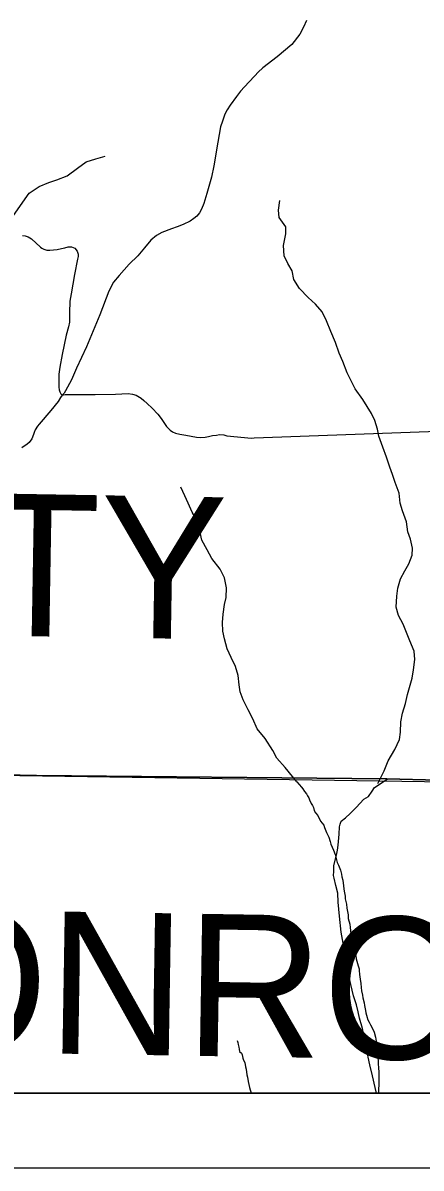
# Model space of a CAD drawing. Extents: x 0 to 34, y 0 to 22.
# Drawn here: x 26.315 to 26.845, y 14 to 15.526 of the extents above; entities that cross this region are included whole.
import ezdxf

# ---------------------------------------------------------------- set-up
doc = ezdxf.new("R2010")
doc.units = 0
for name, color, linetype in [('GM_X_Corporation', 7, 'Continuous'), ('GM_X_County', 7, 'Continuous'), ('GM_X_County_Text', 7, 'Continuous'), ('GM_X_Minor_River', 7, 'Continuous'), ('GM_X_Township_Road', 7, 'Continuous'), ('SH_Data', 7, 'Continuous')]:
    doc.layers.add(name, color=color, linetype=linetype)

msp = doc.modelspace()

# ---------------------------------------------------------------- linework, layer by layer
at = {"layer": 'GM_X_Corporation'}
msp.add_lwpolyline([(23.5167, 20.3276), (23.5167, 14.5642), (23.7464, 14.562), (24.4108, 14.5557), (24.414, 14.5556), (24.9788, 14.5503), (25.0494, 14.5496), (25.56, 14.5392), (26.009, 14.53), (26.3333, 14.5233), (26.7998, 14.5186), (27.0057, 14.5136), (27.0124, 14.988), (27.0234, 16.6611), (27.0349, 17.5522)], dxfattribs=at)
msp.add_lwpolyline([(23.5167, 20.3276), (23.5167, 14.5642), (23.7464, 14.562), (24.4108, 14.5557), (24.414, 14.5556), (24.9788, 14.5503), (25.0494, 14.5496), (25.56, 14.5392), (26.009, 14.53), (26.3333, 14.5233), (26.7998, 14.5186), (27.0057, 14.5136), (27.0124, 14.988), (27.0234, 16.6611), (27.0349, 17.5522)], dxfattribs=at)
for points in [[(23.5167, 14.5642), (23.5167, 14.1), (30.3167, 14.1), (30.3167, 14.4639), (30.3098, 14.464), (29.2367, 14.4822), (29.1713, 14.4832), (28.7853, 14.4893), (28.4032, 14.497), (27.8031, 14.5091), (27.2999, 14.5107), (27.0057, 14.5136), (26.7998, 14.5186), (26.3333, 14.5233), (26.009, 14.53), (25.56, 14.5392), (25.0494, 14.5496), (24.9788, 14.5503), (24.414, 14.5556), (24.4108, 14.5557), (23.7464, 14.562)], [(23.5167, 14.5642), (23.5167, 14.1), (27.795, 14.1), (27.8031, 14.5091), (27.2999, 14.5107), (27.0057, 14.5136), (26.7998, 14.5186), (26.3333, 14.5233), (26.009, 14.53), (25.56, 14.5392), (25.0494, 14.5496), (24.9788, 14.5503), (24.414, 14.5556), (24.4108, 14.5557), (23.7464, 14.562)]]:
    msp.add_lwpolyline(points, close=True, dxfattribs=at)
at = {"layer": 'GM_X_County'}
msp.add_line((23.5167, 14.5642), (30.3167, 14.4639), dxfattribs=at)
at = {"layer": 'GM_X_Minor_River'}
for points in [[(26.3237, 15.2992), (26.3372, 15.3079), (26.35, 15.3134), (26.3606, 15.3169), (26.3745, 15.3224), (26.388, 15.3324), (26.3996, 15.3409), (26.4124, 15.3449), (26.4249, 15.3484)], [(26.3028, 15.2695), (26.3237, 15.2992)], [(26.7793, 15.0056), (26.7677, 15.0241), (26.7574, 15.0384), (26.7527, 15.0482), (26.7469, 15.0599), (26.741, 15.075), (26.7363, 15.0859), (26.7313, 15.1002), (26.725, 15.1149), (26.7192, 15.1289), (26.7134, 15.1409), (26.7049, 15.1515), (26.695, 15.16), (26.6835, 15.172), (26.6758, 15.1841), (26.6737, 15.1958), (26.6679, 15.2056), (26.6629, 15.2157), (26.6623, 15.2294), (26.6652, 15.245), (26.6651, 15.2544), (26.6566, 15.2668), (26.6553, 15.2767), (26.6574, 15.2896)], [(26.7878, 14.5123), (26.7961, 14.5293), (26.8016, 14.5427), (26.8102, 14.558), (26.8165, 14.5713), (26.8179, 14.5808), (26.8185, 14.5949), (26.8206, 14.6063), (26.8246, 14.6192), (26.8272, 14.631), (26.8297, 14.6405), (26.8333, 14.6531), (26.8351, 14.6641), (26.8369, 14.6778), (26.836, 14.6888), (26.8302, 14.7028), (26.8216, 14.7247), (26.8154, 14.7364), (26.8123, 14.7474), (26.8129, 14.7622), (26.8143, 14.7728), (26.8179, 14.7854), (26.8235, 14.7957), (26.8291, 14.8052), (26.8335, 14.8167), (26.8337, 14.8261), (26.8313, 14.8383), (26.8278, 14.8481), (26.8258, 14.8614), (26.8207, 14.8757), (26.8176, 14.8859), (26.8159, 14.8996), (26.8109, 14.9136), (26.807, 14.9242), (26.8035, 14.934), (26.7992, 14.9476), (26.7945, 14.9605), (26.789, 14.9752), (26.7874, 14.9847), (26.7835, 14.9964), (26.7793, 15.0056)], [(26.6797, 14.5149), (26.6645, 14.5337), (26.6534, 14.5464), (26.648, 14.5566), (26.6376, 14.5725), (26.6273, 14.5853), (26.6214, 14.5985), (26.6153, 14.6109), (26.6087, 14.6238), (26.6044, 14.6347), (26.6032, 14.6442), (26.6019, 14.6563), (26.5984, 14.6685), (26.5926, 14.6805), (26.5872, 14.6919), (26.5836, 14.7051), (26.5816, 14.7157), (26.5811, 14.7271), (26.5818, 14.7381), (26.5835, 14.751), (26.5857, 14.7606), (26.5863, 14.7731), (26.5835, 14.7867), (26.5777, 14.798), (26.567, 14.8123), (26.5608, 14.8241), (26.5535, 14.8369), (26.5511, 14.8471), (26.5487, 14.8604), (26.5406, 14.8743), (26.5355, 14.886), (26.5309, 14.8959), (26.5255, 14.9072)], [(26.6797, 14.5149), (26.6862, 14.5077), (26.688, 14.5054), (26.6903, 14.502), (26.6926, 14.4989), (26.6941, 14.4962), (26.6959, 14.4932), (26.6967, 14.4909), (26.6989, 14.486), (26.7008, 14.4833), (26.7019, 14.4806), (26.703, 14.4764), (26.7049, 14.4734), (26.7079, 14.4699), (26.7113, 14.4623), (26.7158, 14.457), (26.7166, 14.4539), (26.7192, 14.4471), (26.7225, 14.441), (26.7244, 14.4353), (26.7251, 14.4318), (26.7285, 14.4238), (26.7307, 14.4181), (26.7319, 14.4143), (26.7337, 14.4071), (26.7352, 14.4037), (26.7378, 14.3972), (26.7393, 14.3919), (26.7397, 14.3881), (26.7411, 14.3839), (26.7422, 14.3763), (26.7426, 14.3721), (26.7429, 14.3691), (26.744, 14.3622), (26.7444, 14.3588), (26.7459, 14.3516), (26.7466, 14.3466), (26.7481, 14.3375), (26.7484, 14.3326), (26.7503, 14.325), (26.751, 14.3208), (26.752, 14.3079), (26.7535, 14.3025), (26.755, 14.2964), (26.7554, 14.2923), (26.7572, 14.2858), (26.7583, 14.2831), (26.7587, 14.279), (26.7613, 14.2694), (26.7628, 14.2656), (26.7628, 14.2634), (26.7631, 14.258), (26.7638, 14.255), (26.7642, 14.2516), (26.7649, 14.2462), (26.7656, 14.2405), (26.766, 14.2364), (26.7675, 14.2303), (26.7678, 14.2269), (26.7693, 14.2204), (26.77, 14.2166), (26.7711, 14.2101), (26.7719, 14.2071), (26.7734, 14.2006), (26.7741, 14.1983), (26.776, 14.1945), (26.7778, 14.1911), (26.7797, 14.188), (26.7827, 14.1812), (26.7846, 14.1747), (26.7857, 14.1664), (26.7864, 14.1614), (26.7871, 14.1557), (26.7875, 14.1531), (26.7878, 14.1462), (26.7882, 14.1439), (26.7881, 14.1375), (26.7885, 14.1348), (26.7888, 14.1265), (26.7892, 14.1215), (26.7891, 14.1109), (26.7887, 14.1052), (26.7886, 14.1014), (26.7888, 14.1)], [(26.6005, 14.1699), (26.6012, 14.1672), (26.602, 14.1649), (26.6027, 14.1611), (26.6031, 14.1585), (26.6038, 14.1554), (26.6061, 14.1531), (26.6072, 14.1508), (26.6079, 14.1463), (26.6091, 14.144), (26.6109, 14.1406), (26.6116, 14.1349), (26.6124, 14.1318), (26.6135, 14.1242), (26.6142, 14.1212), (26.6153, 14.1155), (26.6168, 14.1075), (26.6179, 14.1044), (26.619, 14.1003), (26.6191, 14.1)]]:
    msp.add_lwpolyline(points, dxfattribs=at)
at = {"layer": 'GM_X_Township_Road'}
msp.add_line((26.6231, 14.973), (27.0126, 14.9875), dxfattribs=at)
for points in [[(26.6929, 15.5293), (26.6889, 15.5202), (26.6837, 15.5112), (26.6731, 15.4971), (26.6537, 15.4807), (26.6348, 15.4663), (26.6284, 15.4604), (26.6238, 15.4555), (26.6159, 15.4472), (26.6051, 15.4352), (26.5995, 15.4282), (26.5911, 15.4164), (26.5872, 15.4101), (26.5842, 15.4044), (26.5808, 15.3953), (26.5785, 15.3875), (26.5747, 15.3671), (26.5693, 15.3357), (26.5663, 15.3205), (26.5601, 15.2988), (26.556, 15.2853), (26.553, 15.2777), (26.5503, 15.2732), (26.547, 15.2686), (26.5429, 15.2653), (26.5379, 15.2618), (26.5286, 15.2575), (26.5205, 15.2543), (26.5133, 15.2517), (26.5003, 15.2467), (26.493, 15.2428), (26.4855, 15.2366), (26.4773, 15.2264), (26.4682, 15.2159), (26.457, 15.2046), (26.4437, 15.1897), (26.4358, 15.1808), (26.4296, 15.1688), (26.4179, 15.1369), (26.4001, 15.0943), (26.3868, 15.0661), (26.38, 15.0506), (26.3749, 15.0405), (26.3722, 15.0357), (26.3704, 15.0326), (26.3677, 15.0298), (26.3656, 15.0267), (26.3624, 15.0218), (26.3525, 15.0098), (26.3371, 14.9912), (26.335, 14.9888), (26.3319, 14.9838), (26.3303, 14.9803), (26.3294, 14.9776), (26.3271, 14.9718), (26.3238, 14.967), (26.3212, 14.9646), (26.314, 14.9599)], [(26.3147, 15.2428), (26.3186, 15.2424), (26.3225, 15.2408), (26.3267, 15.2384), (26.3388, 15.2272), (26.3408, 15.2259), (26.3431, 15.2246), (26.3472, 15.2234), (26.3513, 15.2232), (26.3563, 15.2235), (26.3611, 15.2242), (26.3669, 15.2256), (26.371, 15.2263), (26.3758, 15.2276), (26.3802, 15.2277), (26.3843, 15.2258), (26.3874, 15.2219), (26.3888, 15.2181), (26.3888, 15.215), (26.388, 15.2112), (26.384, 15.191), (26.3796, 15.165), (26.378, 15.1552), (26.3777, 15.1498), (26.3774, 15.1451), (26.3773, 15.1378), (26.3772, 15.1272), (26.3762, 15.1213), (26.3729, 15.1101), (26.3678, 15.084), (26.3644, 15.0672), (26.3634, 15.058), (26.3631, 15.0512), (26.3632, 15.0409), (26.3637, 15.0373), (26.3646, 15.0343), (26.366, 15.0318), (26.3677, 15.0298), (26.3717, 15.0309), (26.3759, 15.0311), (26.3851, 15.0308), (26.4116, 15.0308), (26.4387, 15.0313), (26.4554, 15.0321), (26.4614, 15.0313), (26.4659, 15.0299), (26.4726, 15.0259), (26.4765, 15.0227), (26.4808, 15.0191), (26.4875, 15.0126), (26.495, 15.0049), (26.4996, 14.9991), (26.5031, 14.9935), (26.5066, 14.9884), (26.5112, 14.9834), (26.5144, 14.9812), (26.5183, 14.9796), (26.5244, 14.978), (26.532, 14.9765), (26.5465, 14.974), (26.5514, 14.9737), (26.5578, 14.9741), (26.5623, 14.9749), (26.5678, 14.9761), (26.5728, 14.9768), (26.5772, 14.9775), (26.5829, 14.977), (26.5866, 14.9757), (26.6197, 14.9728), (26.6231, 14.973)], [(26.7861, 14.1), (26.7843, 14.1076), (26.7807, 14.1231), (26.7771, 14.1375), (26.7747, 14.1477), (26.7731, 14.1587), (26.771, 14.169), (26.7674, 14.186), (26.7631, 14.1996), (26.7614, 14.2084), (26.7594, 14.2175), (26.7555, 14.2296), (26.7519, 14.2447), (26.7479, 14.2626), (26.7434, 14.2853), (26.7417, 14.2997), (26.7389, 14.3145), (26.7367, 14.3358), (26.735, 14.3544), (26.7344, 14.3665), (26.732, 14.3767), (26.7296, 14.3862), (26.7288, 14.39), (26.7291, 14.3953), (26.7291, 14.4033), (26.7327, 14.417), (26.7334, 14.4216), (26.7341, 14.4235), (26.7348, 14.4304), (26.7362, 14.4448), (26.7368, 14.4547), (26.7375, 14.4585), (26.739, 14.4623), (26.7446, 14.4666), (26.751, 14.4727), (26.7589, 14.4804), (26.7691, 14.4915), (26.7751, 14.495), (26.78, 14.5023), (26.7833, 14.5073), (26.8, 14.5181)]]:
    msp.add_lwpolyline(points, dxfattribs=at)
at = {"layer": 'SH_Data'}
for points in [[(23.4167, 21), (30.4167, 21), (30.4167, 14), (23.4167, 14)], [(23.5167, 20.9), (30.3167, 20.9), (30.3167, 14.1), (23.5167, 14.1)]]:
    msp.add_lwpolyline(points, close=True, dxfattribs=at)

# ---------------------------------------------------------------- texts
at = {"layer": 'GM_X_County_Text'}
for s, rotation, p in [('NOBLE COUNTY', 359.0214, (24.5871, 14.7385)), ('MONROE COUNTY', 359.0616, (25.9393, 14.1595))]:
    msp.add_text(s, height=0.189394, rotation=rotation, dxfattribs=at).set_placement(p)

doc.saveas('drawing.dxf')
